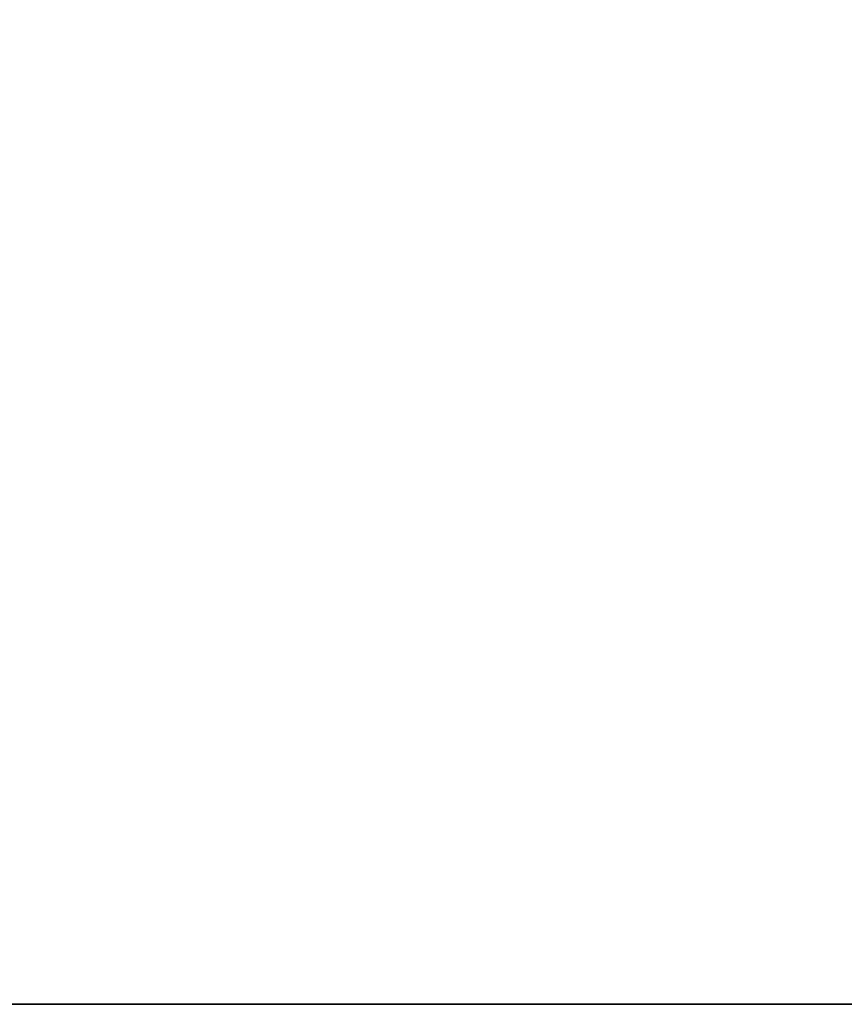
# Model space of a CAD drawing. Header units: millimetres. Extents: x -603 to 3703, y -115 to 249.
# Tile 303 of 656: x 920 to 962, y -13 to 37. Entities that reach past the tile are written whole.
import ezdxf

# ---------------------------------------------------------------- set-up
doc = ezdxf.new("R2010")
doc.units = ezdxf.units.MM
doc.layers.add('152', color=7, linetype='Continuous', true_color=0xffffff)

# ---------------------------------------------------------------- blocks, each defined once
blk = doc.blocks.new('UG_SURFACE_002')
at = {"layer": '152', "color": 252, "linetype": 'Continuous', "lineweight": 35}
for points in [[(835, -13.3, -7.75), (835, 230.4, -7.75), (985, 230.4, -7.75), (985, -13.3, -7.75)], [(2165, -13.3, 2212.25), (2165, 230.4, 2212.25), (835, 230.4, 2212.25), (835, -13.3, 2212.25)], [(2165, -13.3, 2212.25), (835, -13.3, 2212.25), (985, -13.3, 2062.25), (2015, -13.3, 2062.25)], [(835, -13.3, 2212.25), (835, -13.3, -7.75), (985, -13.3, -7.75), (985, -13.3, 2062.25)]]:
    blk.add_3dface(points, dxfattribs=at)

msp = doc.modelspace()

# ---------------------------------------------------------------- linework, layer by layer
at = {"layer": '152', "color": 252, "linetype": 'Continuous', "lineweight": -3, "true_color": 0x939598}
for p, q in [((835, -13.3, 2212.25), (2165, -13.3, 2212.25)), ((835, -13.3, -7.75), (985, -13.3, -7.75))]:
    msp.add_line(p, q, dxfattribs=at)

# ---------------------------------------------------------------- block references
msp.add_blockref('UG_SURFACE_002', (0, 0), dxfattribs=at)

doc.saveas('drawing.dxf')
